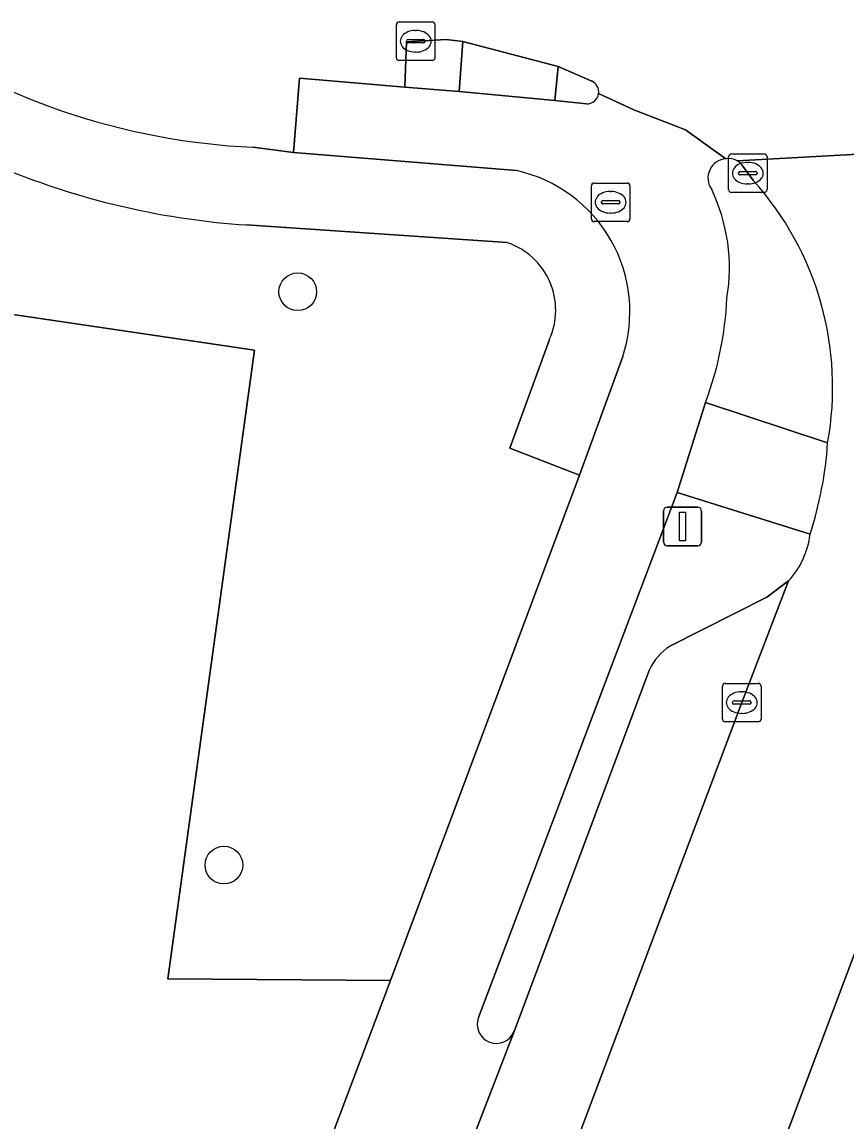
# Model space of a CAD drawing. Extents: x 162172 to 163187, y 382874 to 383685.
# Drawn here: x 163110.59 to 163131.97, y 383020.47 to 383048.98 of the extents above; entities that cross this region are included whole.
import ezdxf

# ---------------------------------------------------------------- set-up
doc = ezdxf.new("R2010")
doc.units = 0
for name, color, linetype in [('IMGEO_Berm_groen', 7, 'Continuous'), ('IMGEO_Boom', 7, 'Continuous'), ('IMGEO_Fietspad_gesloten', 7, 'Continuous'), ('IMGEO_Kolk', 7, 'Continuous'), ('IMGEO_Lichtmast', 7, 'Continuous'), ('IMGEO_Parkeervlak_open', 7, 'Continuous'), ('IMGEO_Rijbaan_lokaal_gesloten', 7, 'Continuous'), ('IMGEO_Rijbaan_lokaal_open', 7, 'Continuous'), ('IMGEO_Rioolput', 7, 'Continuous'), ('IMGEO_Verkeerseiland_open', 7, 'Continuous'), ('IMGEO_Voetpad_open', 7, 'Continuous')]:
    doc.layers.add(name, color=color, linetype=linetype)

msp = doc.modelspace()

# ---------------------------------------------------------------- linework, layer by layer
at = {"layer": 'IMGEO_Berm_groen'}
for points in [[(163142.501, 383044.918), (163137.777, 383032.423), (163135.415, 383033.359), (163134.125, 383029.959), (163130.174, 383019.451), (163129.662, 383018.485), (163128.915, 383017.105), (163127.523, 383014.531), (163127.123, 383013.779), (163126.316, 383012.264), (163125.474, 383010.089), (163124.351, 383007.183), (163121.897, 383000.656), (163120.735, 382997.497), (163120.127, 382995.283), (163117.88, 382989.013)], [(163108.684, 383043.824), (163108.365, 383041.696), (163108.479, 383041.665), (163116.626, 383040.467), (163114.374, 383024.162), (163120.155, 383024.119), (163125.052, 383037.224), (163123.246, 383037.921), (163124.271, 383040.743)], [(163123.179, 383043.255), (163116.416, 383043.715)]]:
    msp.add_lwpolyline(points, dxfattribs=at)
for centre, radius, start, end in [((163117.733, 383063.668), 19.996, 248.3206, 266.2243), ((163122.593, 383041.507), 1.843, 335.5111, 71.4793)]:
    msp.add_arc(centre, radius, start, end, dxfattribs=at)
at = {"layer": 'IMGEO_Boom'}
for centre in [(163117.746, 383041.981), (163115.831, 383027.109)]:
    msp.add_circle(centre, 0.489, dxfattribs=at)
at = {"layer": 'IMGEO_Fietspad_gesloten'}
for points in [[(163125.231, 383046.857), (163124.415, 383046.945), (163121.931, 383047.174), (163120.52, 383047.289), (163117.792, 383047.519), (163117.637, 383045.591), (163123.422, 383045.124)], [(163128.848, 383045.432), (163127.798, 383046.184), (163126.463, 383046.698), (163125.548, 383047.121)], [(163126.175, 383040.302), (163125.052, 383037.224), (163120.155, 383024.119), (163117.673, 383017.534), (163117.406, 383013.827), (163114.863, 383007.118), (163112.554, 383003.909), (163112.409, 383003.508), (163111.139, 383000), (163108.118, 382991.652), (163106.398, 382986.646)], [(163122.434, 383023.154), (163127.587, 383036.777), (163128.321, 383039.108)], [(163115.606, 383002.688), (163123.356, 383022.795)]]:
    msp.add_lwpolyline(points, dxfattribs=at)
for centre, radius, start, end in [((163125.243, 383047.165), 0.308, 267.7818, 351.7938), ((163128.889, 383044.93), 0.504, 94.7125, 216.2378), ((163122.61, 383041.464), 3.749, 341.95, 77.4962), ((163124.241, 383042.605), 4.701, 350.3709, 25.5356), ((163119.942, 383042.236), 8.944, 339.531, 357.3294), ((163122.897, 383022.979), 0.495, 159.2768, 338.1742)]:
    msp.add_arc(centre, radius, start, end, dxfattribs=at)
at = {"layer": 'IMGEO_Kolk'}
for p, q in [((163120.379, 383048.979), (163121.231, 383048.979)), ((163120.304, 383048.053), (163120.304, 383048.905)), ((163120.792, 383048.759), (163120.817, 383048.759)), ((163121.305, 383048.905), (163121.305, 383048.053)), ((163120.563, 383048.473), (163120.563, 383048.485)), ((163121.001, 383048.436), (163120.603, 383048.436)), ((163120.606, 383048.522), (163121.004, 383048.522)), ((163121.047, 383048.485), (163121.047, 383048.473)), ((163120.815, 383048.199), (163120.79, 383048.199)), ((163121.231, 383047.979), (163120.379, 383047.979)), ((163128.992, 383045.557), (163129.844, 383045.557)), ((163128.917, 383044.631), (163128.917, 383045.483)), ((163129.405, 383045.337), (163129.43, 383045.337)), ((163129.918, 383045.483), (163129.918, 383044.631)), ((163129.176, 383045.051), (163129.176, 383045.063)), ((163129.614, 383045.014), (163129.216, 383045.014)), ((163129.219, 383045.1), (163129.617, 383045.1)), ((163129.66, 383045.063), (163129.66, 383045.051)), ((163129.428, 383044.777), (163129.403, 383044.777)), ((163129.844, 383044.557), (163128.992, 383044.557)), ((163128.76, 383030.898), (163128.76, 383031.75)), ((163128.835, 383031.824), (163129.687, 383031.824)), ((163129.248, 383031.604), (163129.273, 383031.604)), ((163129.761, 383031.75), (163129.761, 383030.898)), ((163129.019, 383031.318), (163129.019, 383031.33)), ((163129.457, 383031.281), (163129.059, 383031.281)), ((163129.062, 383031.367), (163129.46, 383031.367)), ((163129.503, 383031.33), (163129.503, 383031.318)), ((163129.271, 383031.044), (163129.246, 383031.044)), ((163129.687, 383030.824), (163128.835, 383030.824))]:
    msp.add_line(p, q, dxfattribs=at)
for points in [[(163120.379, 383048.979), (163121.231, 383048.979)], [(163120.304, 383048.053), (163120.304, 383048.905)], [(163121.305, 383048.905), (163121.305, 383048.053)], [(163121.231, 383047.979), (163120.379, 383047.979)], [(163128.992, 383045.557), (163129.844, 383045.557)], [(163128.917, 383044.631), (163128.917, 383045.483)], [(163129.918, 383045.483), (163129.918, 383044.631)], [(163129.844, 383044.557), (163128.992, 383044.557)], [(163128.76, 383030.898), (163128.76, 383031.75)], [(163128.835, 383031.824), (163129.687, 383031.824)], [(163129.761, 383031.75), (163129.761, 383030.898)], [(163129.687, 383030.824), (163128.835, 383030.824)]]:
    msp.add_lwpolyline(points, dxfattribs=at)
for centre, radius, start, end in [((163120.381, 383048.903), 0.0765, 91.552, 178.448), ((163120.381, 383048.903), 0.0765, 91.552, 178.448), ((163121.229, 383048.903), 0.0765, 1.552, 88.448), ((163121.229, 383048.903), 0.0765, 1.552, 88.448), ((163120.603, 383048.482), 0.0403, 85.8775, 175.7526), ((163120.6, 383048.472), 0.0366, 178.938, 274.7102), ((163121.004, 383048.479), 0.043, 264.8664, 352.4533), ((163121.008, 383048.484), 0.0386, 1.7309, 96.639), ((163120.381, 383048.055), 0.0765, 181.552, 268.448), ((163120.381, 383048.055), 0.0765, 181.552, 268.448), ((163121.229, 383048.055), 0.0765, 271.552, 358.448), ((163121.229, 383048.055), 0.0765, 271.552, 358.448), ((163128.994, 383045.481), 0.0765, 91.552, 178.448), ((163128.994, 383045.481), 0.0765, 91.552, 178.448), ((163129.842, 383045.481), 0.0765, 1.552, 88.448), ((163129.842, 383045.481), 0.0765, 1.552, 88.448), ((163129.216, 383045.06), 0.0403, 85.8775, 175.7526), ((163129.213, 383045.05), 0.0366, 178.938, 274.7102), ((163129.617, 383045.057), 0.043, 264.8664, 352.4533), ((163129.621, 383045.062), 0.0386, 1.7309, 96.639), ((163128.994, 383044.633), 0.0765, 181.552, 268.448), ((163128.994, 383044.633), 0.0765, 181.552, 268.448), ((163129.842, 383044.633), 0.0765, 271.552, 358.448), ((163129.842, 383044.633), 0.0765, 271.552, 358.448), ((163128.837, 383031.748), 0.0765, 91.552, 178.448), ((163128.837, 383031.748), 0.0765, 91.552, 178.448), ((163129.685, 383031.748), 0.0765, 1.552, 88.448), ((163129.685, 383031.748), 0.0765, 1.552, 88.448), ((163129.059, 383031.327), 0.0403, 85.8775, 175.7526), ((163129.056, 383031.317), 0.0366, 178.938, 274.7102), ((163129.46, 383031.324), 0.043, 264.8664, 352.4533), ((163129.464, 383031.329), 0.0386, 1.7309, 96.639), ((163128.837, 383030.9), 0.0765, 181.552, 268.448), ((163128.837, 383030.9), 0.0765, 181.552, 268.448), ((163129.685, 383030.9), 0.0765, 271.552, 358.448), ((163129.685, 383030.9), 0.0765, 271.552, 358.448)]:
    msp.add_arc(centre, radius, start, end, dxfattribs=at)
for centre, major_axis, ratio, start_param, end_param in [((163120.791, 383048.479), (-0.387, 0.002), 0.722429, 4.712389, 7.853982), ((163120.816, 383048.479), (-0.39, 0.002), 0.717154, 1.570796, 4.712389), ((163129.404, 383045.057), (-0.387, 0.002), 0.722429, 4.712389, 7.853982), ((163129.429, 383045.057), (-0.39, 0.002), 0.717154, 1.570796, 4.712389), ((163129.247, 383031.324), (-0.387, 0.002), 0.722429, 4.712389, 7.853982), ((163129.272, 383031.324), (-0.39, 0.002), 0.717154, 1.570796, 4.712389)]:
    msp.add_ellipse(centre, major_axis=major_axis, ratio=ratio, start_param=start_param, end_param=end_param, dxfattribs=at)
at = {"layer": 'IMGEO_Lichtmast'}
for p, q in [((163127.229, 383035.493), (163127.229, 383036.293)), ((163127.229, 383036.293), (163127.229, 383035.493)), ((163127.329, 383036.393), (163128.119, 383036.393)), ((163128.119, 383036.393), (163127.329, 383036.393)), ((163128.219, 383036.293), (163128.219, 383035.493)), ((163128.219, 383035.493), (163128.219, 383036.293)), ((163128.119, 383035.393), (163127.329, 383035.393)), ((163127.329, 383035.393), (163128.119, 383035.393))]:
    msp.add_line(p, q, dxfattribs=at)
msp.add_lwpolyline([(163127.649, 383036.268), (163127.799, 383036.268), (163127.799, 383035.518), (163127.649, 383035.518), (163127.649, 383036.268)], dxfattribs=at)
for centre, start, end in [((163127.329, 383036.293), 90, 180), ((163127.329, 383036.293), 90, 180), ((163128.119, 383036.293), 0, 90), ((163128.119, 383036.293), 360, 90), ((163127.329, 383035.493), 180, 270), ((163127.329, 383035.493), 180, 270), ((163128.119, 383035.493), 270, 0), ((163128.119, 383035.493), 270, 0)]:
    msp.add_arc(centre, 0.1, start, end, dxfattribs=at)
at = {"layer": 'IMGEO_Parkeervlak_open'}
msp.add_lwpolyline([(163111.846, 383006.708), (163112.099, 383007.718), (163112.775, 383012.95), (163113.236, 383016.27), (163117.406, 383013.827), (163117.673, 383017.534), (163120.155, 383024.119), (163114.374, 383024.162), (163116.626, 383040.467), (163108.479, 383041.665), (163108.374, 383040.4), (163104.732, 383014.26), (163102.802, 383000), (163101.432, 382989.882), (163105.315, 382988.417), (163109.451, 383000), (163110.871, 383003.977)], close=True, dxfattribs=at)
for points in [[(163117.462, 383000), (163121, 383009.363), (163129.262, 383031.324), (163130.477, 383034.481), (163129.911, 383034.058), (163127.4, 383032.792)], [(163126.868, 383032.181), (163123.356, 383022.795), (163115.606, 383002.688), (163115.196, 383001.603), (163114.314, 382999.125), (163110.841, 382989.408)]]:
    msp.add_lwpolyline(points, dxfattribs=at)
msp.add_arc((163128.197, 383031.561), 1.466, 122.9191, 154.9885, dxfattribs=at)
at = {"layer": 'IMGEO_Rijbaan_lokaal_gesloten'}
for points in [[(163117.88, 382989.013), (163120.127, 382995.283), (163120.735, 382997.497), (163121.897, 383000.656), (163124.351, 383007.183), (163125.474, 383010.089), (163126.316, 383012.264), (163127.123, 383013.779), (163127.523, 383014.531), (163128.915, 383017.105), (163129.662, 383018.485), (163130.174, 383019.451), (163134.125, 383029.959), (163135.415, 383033.359), (163140.16, 383045.987), (163129.144, 383045.377)], [(163129.29, 383045.24), (163129.419, 383045.058), (163129.558, 383044.872)], [(163130.477, 383034.481), (163129.262, 383031.324), (163121, 383009.363), (163117.462, 383000)]]:
    msp.add_lwpolyline(points, dxfattribs=at)
for centre, radius, start, end in [((163128.927, 383045), 0.435, 33.5199, 60.1231), ((163123.594, 383039.502), 8.025, 349.6622, 41.9995), ((163121.599, 383038.729), 9.912, 342.1434, 356.1393), ((163128.869, 383035.955), 2.181, 317.4966, 353.0313)]:
    msp.add_arc(centre, radius, start, end, dxfattribs=at)
at = {"layer": 'IMGEO_Rijbaan_lokaal_open'}
for points in [[(163116.582, 383045.73), (163117.637, 383045.591), (163117.792, 383047.519), (163120.52, 383047.289), (163120.57, 383048.467), (163121.596, 383048.521), (163122.03, 383048.476), (163124.496, 383047.828), (163125.372, 383047.446)], [(163125.548, 383047.121), (163126.463, 383046.698), (163127.798, 383046.184), (163128.848, 383045.432)], [(163129.144, 383045.377), (163140.16, 383045.987)]]:
    msp.add_lwpolyline(points, dxfattribs=at)
for centre, radius, start, end in [((163117.39, 383063.424), 17.712, 234.9257, 267.3846), ((163125.243, 383047.166), 0.308, 351.6048, 65.2697), ((163128.919, 383044.989), 0.449, 59.8866, 99.0611)]:
    msp.add_arc(centre, radius, start, end, dxfattribs=at)
at = {"layer": 'IMGEO_Rioolput'}
for p, q in [((163125.36, 383043.876), (163125.36, 383044.728)), ((163125.435, 383044.802), (163126.287, 383044.802)), ((163126.361, 383044.728), (163126.361, 383043.876)), ((163125.848, 383044.582), (163125.873, 383044.582)), ((163125.619, 383044.296), (163125.619, 383044.308)), ((163126.057, 383044.259), (163125.659, 383044.259)), ((163125.662, 383044.345), (163126.06, 383044.345)), ((163126.103, 383044.308), (163126.103, 383044.296)), ((163125.871, 383044.022), (163125.846, 383044.022)), ((163126.287, 383043.802), (163125.435, 383043.802))]:
    msp.add_line(p, q, dxfattribs=at)
for points in [[(163125.36, 383043.876), (163125.36, 383044.728)], [(163125.435, 383044.802), (163126.287, 383044.802)], [(163126.361, 383044.728), (163126.361, 383043.876)], [(163126.287, 383043.802), (163125.435, 383043.802)]]:
    msp.add_lwpolyline(points, dxfattribs=at)
for centre, radius, start, end in [((163125.437, 383044.726), 0.0765, 91.552, 178.448), ((163125.437, 383044.726), 0.0765, 91.552, 178.448), ((163126.285, 383044.726), 0.0765, 1.552, 88.448), ((163126.285, 383044.726), 0.0765, 1.552, 88.448), ((163125.659, 383044.305), 0.0403, 85.8775, 175.7526), ((163125.656, 383044.295), 0.0366, 178.938, 274.7102), ((163126.06, 383044.302), 0.043, 264.8664, 352.4533), ((163126.064, 383044.307), 0.0386, 1.7309, 96.639), ((163125.437, 383043.878), 0.0765, 181.552, 268.448), ((163125.437, 383043.878), 0.0765, 181.552, 268.448), ((163126.285, 383043.878), 0.0765, 271.552, 358.448), ((163126.285, 383043.878), 0.0765, 271.552, 358.448)]:
    msp.add_arc(centre, radius, start, end, dxfattribs=at)
for centre, major_axis, ratio, start_param, end_param in [((163125.847, 383044.302), (-0.387, 0.002), 0.722429, 4.712389, 7.853982), ((163125.872, 383044.302), (-0.39, 0.002), 0.717154, 1.570796, 4.712389)]:
    msp.add_ellipse(centre, major_axis=major_axis, ratio=ratio, start_param=start_param, end_param=end_param, dxfattribs=at)
at = {"layer": 'IMGEO_Verkeerseiland_open'}
msp.add_lwpolyline([(163122.03, 383048.476), (163121.596, 383048.521), (163120.57, 383048.467), (163120.52, 383047.289), (163121.931, 383047.174)], close=True, dxfattribs=at)
for points in [[(163125.372, 383047.446), (163124.496, 383047.828), (163124.415, 383046.945), (163125.231, 383046.857)], [(163129.558, 383044.872), (163129.419, 383045.058), (163129.29, 383045.24)], [(163128.321, 383039.108), (163131.489, 383038.062)], [(163131.034, 383035.69), (163127.587, 383036.777), (163122.434, 383023.154)], [(163127.4, 383032.792), (163129.911, 383034.058), (163130.477, 383034.481)], [(163123.356, 383022.795), (163126.868, 383032.181)]]:
    msp.add_lwpolyline(points, dxfattribs=at)
for centre, radius, start, end in [((163125.243, 383047.166), 0.308, 351.6048, 65.2697), ((163125.243, 383047.165), 0.308, 267.7818, 351.7938), ((163128.889, 383044.93), 0.504, 94.7125, 216.2378), ((163128.919, 383044.989), 0.449, 59.8866, 99.0611), ((163128.927, 383045), 0.435, 33.5199, 60.1231), ((163123.594, 383039.502), 8.025, 349.6622, 41.9995), ((163124.241, 383042.605), 4.701, 350.3709, 25.5356), ((163119.942, 383042.236), 8.944, 339.531, 357.3294), ((163128.869, 383035.955), 2.181, 317.4966, 353.0313), ((163128.197, 383031.561), 1.466, 122.9191, 154.9885), ((163122.897, 383022.979), 0.495, 159.2768, 338.1742)]:
    msp.add_arc(centre, radius, start, end, dxfattribs=at)
at = {"layer": 'IMGEO_Voetpad_open'}
msp.add_lwpolyline([(163124.415, 383046.945), (163124.496, 383047.828), (163122.03, 383048.476), (163121.931, 383047.174)], close=True, dxfattribs=at)
for points in [[(163123.422, 383045.124), (163117.637, 383045.591), (163116.582, 383045.73)], [(163116.416, 383043.715), (163123.179, 383043.255)], [(163124.271, 383040.743), (163123.246, 383037.921), (163125.052, 383037.224), (163126.175, 383040.302)], [(163131.489, 383038.062), (163128.321, 383039.108), (163127.587, 383036.777), (163131.034, 383035.69)]]:
    msp.add_lwpolyline(points, dxfattribs=at)
for centre, radius, start, end in [((163117.39, 383063.424), 17.712, 234.9257, 267.3846), ((163117.733, 383063.668), 19.996, 248.3206, 266.2243), ((163122.61, 383041.464), 3.749, 341.95, 77.4962), ((163122.593, 383041.507), 1.843, 335.5111, 71.4793), ((163121.599, 383038.729), 9.912, 342.1434, 356.1393)]:
    msp.add_arc(centre, radius, start, end, dxfattribs=at)

doc.saveas('drawing.dxf')
